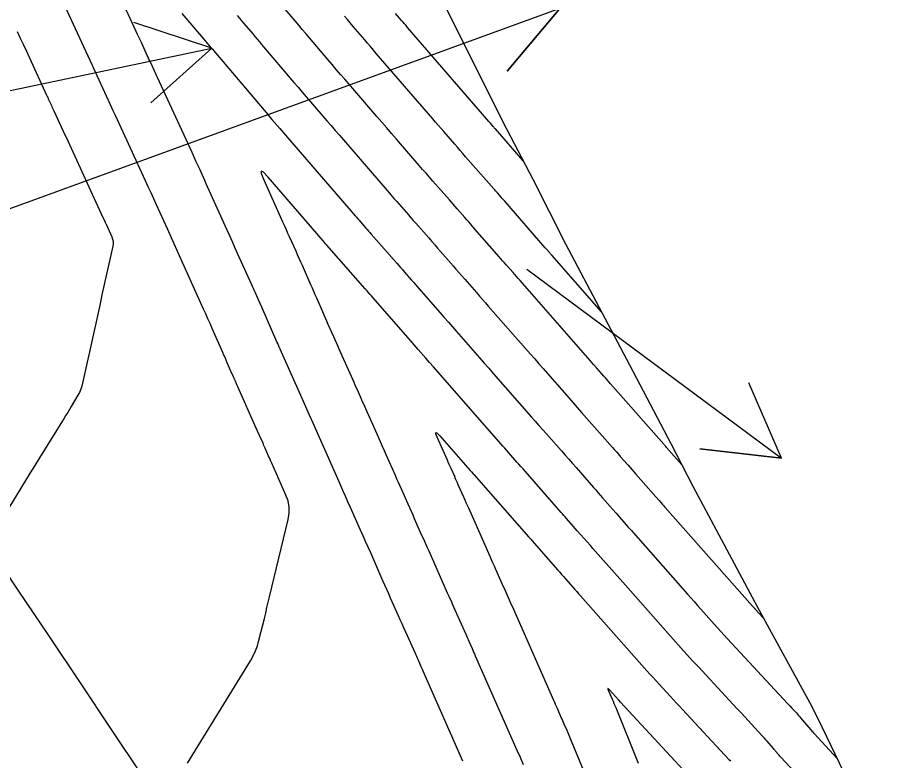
# Model space of a CAD drawing. Extents: x 954385 to 988206, y 1868364 to 1924553.
# Drawn here: x 957469.9 to 957533.1, y 1920383 to 1920437.4 of the extents above; entities that cross this region are included whole.
import ezdxf

# ---------------------------------------------------------------- set-up
doc = ezdxf.new("R2010")
doc.units = 0
for name, color, linetype in [('Default', 7, 'Continuous'), ('Ex_Major Contours', 7, 'Continuous'), ('Ex_Minor Contours', 7, 'Continuous'), ('Perimeter', 7, 'Continuous'), ('Slopes', 7, 'Continuous')]:
    doc.layers.add(name, color=color, linetype=linetype)

msp = doc.modelspace()

# ---------------------------------------------------------------- linework, layer by layer
at = {"layer": 'Default'}
msp.add_arc((966995.782, 1926764.927), 11459.156, 211.4606918, 214.0750737, dxfattribs=at)
at = {"layer": 'Ex_Major Contours'}
for points in [[(957502.459, 1920382.95), (957499.555, 1920389.537), (957499.508, 1920389.643), (957499.461, 1920389.749), (957499.414, 1920389.855), (957499.367, 1920389.961), (957499.178, 1920390.384), (957499.131, 1920390.49), (957499.083, 1920390.596), (957499.036, 1920390.702), (957498.989, 1920390.808), (957498.281, 1920392.387), (957498.148, 1920392.685), (957498.015, 1920392.984), (957497.882, 1920393.283), (957497.749, 1920393.581), (957497.174, 1920394.879), (957497.034, 1920395.195), (957496.894, 1920395.511), (957496.754, 1920395.827), (957496.614, 1920396.143), (957495.715, 1920398.173), (957495.531, 1920398.59), (957495.346, 1920399.006), (957495.161, 1920399.423), (957494.976, 1920399.839), (957494.236, 1920401.505), (957494.051, 1920401.921), (957493.866, 1920402.338), (957493.681, 1920402.754), (957493.496, 1920403.171), (957491.771, 1920407.059), (957491.504, 1920407.661), (957491.237, 1920408.264), (957490.969, 1920408.866), (957490.702, 1920409.469), (957489.096, 1920413.083), (957489.064, 1920413.155), (957489.056, 1920413.173), (957488.918, 1920413.488), (957488.855, 1920413.63), (957487.745, 1920416.152), (957487.624, 1920416.426), (957487.503, 1920416.701), (957487.261, 1920417.251), (957487.201, 1920417.389), (957487.14, 1920417.526), (957487.078, 1920417.663), (957487.017, 1920417.8), (957485.984, 1920420.089), (957485.791, 1920420.516), (957485.599, 1920420.943), (957485.406, 1920421.37), (957485.214, 1920421.797), (957483.69, 1920425.182), (957483.585, 1920425.414), (957483.481, 1920425.646), (957483.212, 1920426.243), (957483.166, 1920426.344), (957483.121, 1920426.445), (957483.03, 1920426.646), (957483.007, 1920426.697), (957482.984, 1920426.747), (957482.961, 1920426.797), (957482.938, 1920426.847), (957482.754, 1920427.247), (957482.655, 1920427.461), (957480.117, 1920432.962), (957480.055, 1920433.095), (957479.994, 1920433.229), (957479.932, 1920433.363), (957479.87, 1920433.497), (957479.624, 1920434.033), (957479.562, 1920434.167), (957479.501, 1920434.301), (957479.439, 1920434.435), (957479.377, 1920434.569), (957478.943, 1920435.511), (957478.85, 1920435.713), (957478.757, 1920435.915), (957478.664, 1920436.117), (957478.571, 1920436.319), (957475.619, 1920442.736)], [(957481.903, 1920437.647), (957483.487, 1920435.784), (957483.612, 1920435.637), (957483.737, 1920435.49), (957483.986, 1920435.196), (957484.111, 1920435.049), (957484.236, 1920434.902), (957487.925, 1920430.56), (957488.067, 1920430.394), (957488.209, 1920430.228), (957488.351, 1920430.062), (957488.494, 1920429.896), (957489.065, 1920429.235), (957489.208, 1920429.069), (957489.351, 1920428.904), (957489.494, 1920428.739), (957489.636, 1920428.573), (957494.578, 1920422.849), (957494.676, 1920422.736), (957494.774, 1920422.623), (957494.872, 1920422.51), (957494.97, 1920422.398), (957495.365, 1920421.948), (957495.464, 1920421.836), (957495.563, 1920421.724), (957495.661, 1920421.611), (957495.76, 1920421.499), (957497.632, 1920419.364), (957497.766, 1920419.212), (957497.9, 1920419.059), (957498.034, 1920418.906), (957498.167, 1920418.753), (957498.702, 1920418.141), (957498.835, 1920417.988), (957498.969, 1920417.836), (957499.102, 1920417.683), (957499.236, 1920417.53), (957500.789, 1920415.753), (957501.092, 1920415.406), (957501.396, 1920415.059), (957501.7, 1920414.712), (957502.004, 1920414.365), (957503.366, 1920412.812), (957503.694, 1920412.437), (957504.022, 1920412.063), (957504.351, 1920411.688), (957504.679, 1920411.314), (957507.479, 1920408.119), (957507.751, 1920407.81), (957508.023, 1920407.5), (957508.295, 1920407.191), (957508.567, 1920406.882), (957509.664, 1920405.635), (957509.931, 1920405.331), (957510.199, 1920405.027), (957510.466, 1920404.722), (957510.734, 1920404.418), (957512.008, 1920402.969), (957512.173, 1920402.781), (957512.338, 1920402.593), (957512.504, 1920402.405), (957512.669, 1920402.216), (957513.411, 1920401.37), (957513.66, 1920401.086), (957513.91, 1920400.802), (957514.408, 1920400.234), (957514.532, 1920400.092), (957514.657, 1920399.951), (957514.782, 1920399.809), (957514.907, 1920399.668), (957518.895, 1920395.164), (957519.137, 1920394.89), (957519.38, 1920394.616), (957519.623, 1920394.342), (957519.865, 1920394.068), (957520.836, 1920392.971), (957521.079, 1920392.698), (957521.325, 1920392.426), (957521.571, 1920392.155), (957521.819, 1920391.886), (957526.207, 1920387.159), (957526.367, 1920386.987), (957526.527, 1920386.814), (957526.847, 1920386.469), (957526.927, 1920386.383), (957527.006, 1920386.295), (957527.084, 1920386.207), (957527.16, 1920386.118), (957528.03, 1920385.1), (957528.067, 1920385.056), (957528.104, 1920385.013), (957528.114, 1920385.002), (957528.123, 1920384.991), (957528.133, 1920384.98), (957528.143, 1920384.97), (957529.827, 1920383.148)]]:
    msp.add_lwpolyline(points, dxfattribs=at)
at = {"layer": 'Ex_Minor Contours'}
for points in [[(957518.468, 1920404.629), (957517.357, 1920405.895), (957517.303, 1920405.956), (957517.179, 1920406.097), (957517.144, 1920406.137), (957513.254, 1920410.558), (957513.13, 1920410.699), (957513.006, 1920410.84), (957512.883, 1920410.981), (957512.759, 1920411.121), (957512.265, 1920411.685), (957512.018, 1920411.967), (957511.771, 1920412.248), (957506.637, 1920418.104), (957506.51, 1920418.249), (957506.383, 1920418.394), (957506.256, 1920418.539), (957506.129, 1920418.685), (957505.621, 1920419.266), (957505.494, 1920419.411), (957505.367, 1920419.557), (957505.24, 1920419.702), (957505.113, 1920419.848), (957503.172, 1920422.069), (957503.031, 1920422.231), (957502.89, 1920422.392), (957502.748, 1920422.554), (957502.607, 1920422.715), (957502.04, 1920423.361), (957501.899, 1920423.522), (957501.757, 1920423.684), (957501.615, 1920423.845), (957501.474, 1920424.006), (957500.262, 1920425.386), (957500.013, 1920425.67), (957499.765, 1920425.955), (957499.517, 1920426.24), (957499.27, 1920426.525), (957497.609, 1920428.449), (957497.25, 1920428.865), (957496.891, 1920429.281), (957496.532, 1920429.697), (957496.173, 1920430.113), (957493.828, 1920432.827), (957493.515, 1920433.191), (957493.202, 1920433.555), (957492.89, 1920433.92), (957492.579, 1920434.285), (957491.242, 1920435.86), (957490.978, 1920436.17), (957490.715, 1920436.48), (957490.451, 1920436.79), (957490.188, 1920437.1), (957488.888, 1920438.629)], [(957482.306, 1920382.803), (957486.92, 1920390.29), (957487.12, 1920390.645), (957487.291, 1920391.013), (957487.433, 1920391.392), (957487.546, 1920391.785), (957487.938, 1920393.377), (957488.035, 1920393.776), (957488.132, 1920394.174), (957488.229, 1920394.573), (957488.325, 1920394.971), (957489.684, 1920400.628), (957489.757, 1920401.085), (957489.754, 1920401.535), (957489.675, 1920401.978), (957489.521, 1920402.414), (957488.481, 1920404.754), (957488.424, 1920404.882), (957488.367, 1920405.011), (957488.31, 1920405.139), (957488.253, 1920405.268), (957488.003, 1920405.83), (957487.957, 1920405.935), (957487.91, 1920406.039), (957487.864, 1920406.144), (957487.818, 1920406.248), (957487.585, 1920406.771), (957487.446, 1920407.085), (957485.907, 1920410.55), (957485.822, 1920410.741), (957485.738, 1920410.933), (957485.653, 1920411.124), (957485.569, 1920411.316), (957485.231, 1920412.082), (957485.147, 1920412.274), (957485.063, 1920412.466), (957484.978, 1920412.657), (957484.894, 1920412.849), (957484.125, 1920414.596), (957483.969, 1920414.95), (957483.811, 1920415.305), (957483.653, 1920415.659), (957483.494, 1920416.013), (957481.635, 1920420.135), (957481.437, 1920420.574), (957481.239, 1920421.013), (957481.041, 1920421.453), (957480.843, 1920421.892), (957480.051, 1920423.649), (957479.852, 1920424.088), (957479.653, 1920424.527), (957479.452, 1920424.965), (957479.251, 1920425.403), (957477.046, 1920430.182), (957476.892, 1920430.515), (957476.591, 1920431.168), (957476.555, 1920431.246), (957476.543, 1920431.272), (957475.443, 1920433.665), (957475.411, 1920433.736), (957475.346, 1920433.877), (957473.374, 1920438.16)], [(957485.946, 1920437.49), (957486.109, 1920437.299), (957486.272, 1920437.107), (957486.435, 1920436.915), (957487.087, 1920436.148), (957487.25, 1920435.956), (957487.413, 1920435.765), (957487.576, 1920435.573), (957487.739, 1920435.381), (957490.106, 1920432.595), (957490.406, 1920432.243), (957490.706, 1920431.891), (957491.007, 1920431.541), (957491.309, 1920431.191), (957492.517, 1920429.792), (957492.819, 1920429.442), (957493.121, 1920429.093), (957493.423, 1920428.743), (957493.725, 1920428.393), (957496.924, 1920424.687), (957497.096, 1920424.488), (957497.269, 1920424.289), (957497.442, 1920424.09), (957497.616, 1920423.892), (957498.312, 1920423.1), (957498.486, 1920422.902), (957498.66, 1920422.704), (957498.834, 1920422.506), (957499.007, 1920422.307), (957499.961, 1920421.22), (957500.178, 1920420.973), (957500.395, 1920420.726), (957500.611, 1920420.478), (957500.828, 1920420.23), (957501.737, 1920419.189), (957501.953, 1920418.942), (957502.168, 1920418.696), (957502.383, 1920418.45), (957502.598, 1920418.204), (957503.459, 1920417.219), (957503.674, 1920416.973), (957503.889, 1920416.726), (957504.105, 1920416.48), (957504.32, 1920416.235), (957507.397, 1920412.726), (957507.709, 1920412.37), (957508.02, 1920412.015), (957508.332, 1920411.659), (957508.644, 1920411.304), (957509.891, 1920409.881), (957510.203, 1920409.526), (957510.515, 1920409.17), (957510.827, 1920408.815), (957511.139, 1920408.46), (957513.404, 1920405.886), (957513.546, 1920405.724), (957513.689, 1920405.562), (957513.832, 1920405.4), (957513.974, 1920405.237), (957514.545, 1920404.589), (957514.687, 1920404.427), (957514.83, 1920404.264), (957514.972, 1920404.102), (957515.115, 1920403.94), (957516.573, 1920402.277), (957516.803, 1920402.015), (957517.033, 1920401.753), (957517.09, 1920401.688), (957517.148, 1920401.623), (957517.205, 1920401.557), (957517.263, 1920401.492), (957523.644, 1920394.286), (957523.71, 1920394.21), (957523.777, 1920394.135), (957523.794, 1920394.116), (957523.811, 1920394.097), (957523.828, 1920394.079), (957523.845, 1920394.06), (957524.424, 1920393.436)], [(957512.597, 1920415.818), (957508.954, 1920419.973), (957508.915, 1920420.017), (957508.876, 1920420.062), (957508.837, 1920420.106), (957508.799, 1920420.151), (957508.604, 1920420.373), (957508.488, 1920420.506), (957505.517, 1920423.908), (957505.451, 1920423.984), (957505.384, 1920424.059), (957505.318, 1920424.135), (957505.252, 1920424.21), (957504.987, 1920424.513), (957504.921, 1920424.588), (957504.854, 1920424.664), (957504.788, 1920424.739), (957504.722, 1920424.815), (957502.662, 1920427.16), (957502.46, 1920427.39), (957502.26, 1920427.62), (957502.059, 1920427.851), (957501.859, 1920428.082), (957501.06, 1920429.007), (957500.861, 1920429.238), (957500.661, 1920429.47), (957500.461, 1920429.701), (957500.262, 1920429.932), (957496.121, 1920434.726), (957495.91, 1920434.971), (957495.698, 1920435.218), (957495.487, 1920435.464), (957495.277, 1920435.711), (957494.437, 1920436.701), (957494.226, 1920436.948), (957494.016, 1920437.195), (957493.806, 1920437.442)], [(957506.874, 1920426.871), (957504.835, 1920429.192), (957504.794, 1920429.238), (957504.754, 1920429.285), (957504.713, 1920429.331), (957504.673, 1920429.378), (957504.471, 1920429.612), (957504.35, 1920429.752), (957498.414, 1920436.624), (957498.304, 1920436.752), (957498.194, 1920436.88), (957498.084, 1920437.009), (957497.975, 1920437.138), (957497.537, 1920437.653)], [(957469.868, 1920436.326), (957470.09, 1920435.842), (957470.313, 1920435.358), (957470.536, 1920434.874), (957470.759, 1920434.39), (957472.007, 1920431.677), (957472.051, 1920431.581), (957472.095, 1920431.485), (957472.139, 1920431.389), (957472.184, 1920431.293), (957472.361, 1920430.908), (957472.405, 1920430.811), (957472.449, 1920430.715), (957472.493, 1920430.619), (957472.538, 1920430.523), (957473.223, 1920429.038), (957473.555, 1920428.319), (957476.137, 1920422.723), (957476.289, 1920422.393), (957476.308, 1920422.352), (957476.327, 1920422.311), (957476.345, 1920422.27), (957476.364, 1920422.228), (957476.778, 1920421.311), (957476.838, 1920421.143), (957476.871, 1920420.971), (957476.874, 1920420.797), (957476.849, 1920420.62), (957476.064, 1920417.051), (957475.92, 1920416.396), (957475.776, 1920415.742), (957475.632, 1920415.087), (957475.488, 1920414.433), (957474.649, 1920410.606), (957474.588, 1920410.373), (957474.509, 1920410.146), (957474.412, 1920409.926), (957474.298, 1920409.714), (957473.804, 1920408.878), (957473.68, 1920408.669), (957473.554, 1920408.461), (957473.428, 1920408.253), (957473.301, 1920408.047), (957471.496, 1920405.136), (957471.152, 1920404.582), (957470.809, 1920404.028), (957470.466, 1920403.474), (957470.122, 1920402.92), (957468.421, 1920400.171)], [(957531.728, 1920376.724), (957525.733, 1920383.209), (957525.685, 1920383.262), (957525.637, 1920383.316), (957525.589, 1920383.37), (957525.542, 1920383.424), (957525.355, 1920383.642), (957525.309, 1920383.697), (957525.262, 1920383.751), (957525.215, 1920383.806), (957525.169, 1920383.86), (957524.705, 1920384.403), (957524.612, 1920384.511), (957524.517, 1920384.618), (957524.422, 1920384.725), (957524.325, 1920384.83), (957522.801, 1920386.472), (957522.515, 1920386.781), (957522.228, 1920387.09), (957521.942, 1920387.398), (957521.655, 1920387.707), (957519.681, 1920389.834), (957519.258, 1920390.292), (957518.837, 1920390.753), (957518.42, 1920391.217), (957518.005, 1920391.683), (957515.812, 1920394.16), (957515.448, 1920394.572), (957515.083, 1920394.984), (957514.719, 1920395.396), (957514.354, 1920395.808), (957512.552, 1920397.843), (957512.359, 1920398.061), (957512.167, 1920398.279), (957511.975, 1920398.497), (957511.783, 1920398.715), (957510.829, 1920399.803), (957510.535, 1920400.138), (957510.044, 1920400.698), (957509.945, 1920400.81), (957509.847, 1920400.922), (957509.749, 1920401.034), (957509.651, 1920401.145), (957507.003, 1920404.157), (957506.856, 1920404.324), (957506.709, 1920404.491), (957506.561, 1920404.659), (957506.414, 1920404.826), (957505.825, 1920405.496), (957505.678, 1920405.663), (957505.531, 1920405.83), (957505.384, 1920405.998), (957505.237, 1920406.166), (957500.305, 1920411.791), (957500.024, 1920412.111), (957499.744, 1920412.431), (957499.183, 1920413.071), (957499.043, 1920413.231), (957498.902, 1920413.391), (957498.762, 1920413.551), (957498.622, 1920413.711), (957495.861, 1920416.87), (957495.77, 1920416.975), (957495.679, 1920417.079), (957495.496, 1920417.288), (957495.451, 1920417.34), (957495.405, 1920417.392), (957495.36, 1920417.444), (957495.314, 1920417.497), (957492.512, 1920420.69), (957492.442, 1920420.77), (957492.325, 1920420.904), (957492.301, 1920420.93), (957492.278, 1920420.957), (957492.255, 1920420.984), (957492.232, 1920421.011), (957488.211, 1920425.668), (957487.867, 1920426.031), (957487.698, 1920426.118), (957487.706, 1920425.929), (957487.89, 1920425.463), (957489.289, 1920422.363), (957489.407, 1920422.101), (957489.525, 1920421.84), (957489.642, 1920421.578), (957489.76, 1920421.317), (957490.231, 1920420.271), (957490.349, 1920420.009), (957490.466, 1920419.747), (957490.582, 1920419.485), (957490.698, 1920419.223), (957491.319, 1920417.811), (957491.426, 1920417.567), (957491.533, 1920417.324), (957491.64, 1920417.081), (957491.747, 1920416.837), (957492.19, 1920415.83), (957492.29, 1920415.603), (957492.39, 1920415.377), (957492.49, 1920415.151), (957492.59, 1920414.925), (957492.992, 1920414.021), (957493.092, 1920413.795), (957493.192, 1920413.568), (957493.293, 1920413.342), (957493.393, 1920413.116), (957494.405, 1920410.837), (957494.483, 1920410.662), (957494.561, 1920410.487), (957494.638, 1920410.312), (957494.716, 1920410.138), (957495.026, 1920409.439), (957495.103, 1920409.264), (957495.181, 1920409.089), (957495.258, 1920408.915), (957495.336, 1920408.74), (957496.259, 1920406.663), (957496.406, 1920406.331), (957496.553, 1920405.999), (957496.701, 1920405.668), (957496.848, 1920405.336), (957497.497, 1920403.874), (957497.615, 1920403.61), (957497.732, 1920403.346), (957497.849, 1920403.082), (957497.966, 1920402.818), (957498.435, 1920401.761), (957498.552, 1920401.497), (957498.669, 1920401.233), (957498.786, 1920400.969), (957498.903, 1920400.705), (957499.442, 1920399.488), (957499.57, 1920399.197), (957499.699, 1920398.906), (957499.828, 1920398.615), (957499.957, 1920398.325), (957501.319, 1920395.254), (957501.337, 1920395.212), (957501.356, 1920395.17), (957501.403, 1920395.065), (957501.431, 1920395.003), (957501.614, 1920394.592), (957501.682, 1920394.441), (957501.749, 1920394.29), (957502.664, 1920392.241), (957502.722, 1920392.109), (957502.781, 1920391.978), (957502.839, 1920391.846), (957502.897, 1920391.714), (957503.13, 1920391.187), (957503.188, 1920391.055), (957503.246, 1920390.923), (957503.304, 1920390.792), (957503.362, 1920390.66), (957506.407, 1920383.758), (957506.637, 1920383.23), (957506.864, 1920382.701)], [(957511.271, 1920382.283), (957510.29, 1920384.692), (957510.24, 1920384.814), (957510.189, 1920384.935), (957510.137, 1920385.057), (957510.084, 1920385.178), (957509.87, 1920385.661), (957509.817, 1920385.782), (957509.764, 1920385.903), (957509.711, 1920386.024), (957509.657, 1920386.145), (957509.374, 1920386.788), (957509.309, 1920386.935), (957509.244, 1920387.082), (957509.179, 1920387.23), (957509.114, 1920387.377), (957506.255, 1920393.864), (957506.179, 1920394.036), (957506.103, 1920394.208), (957506.026, 1920394.379), (957505.95, 1920394.551), (957505.644, 1920395.237), (957505.567, 1920395.408), (957505.491, 1920395.58), (957505.414, 1920395.751), (957505.337, 1920395.923), (957504.866, 1920396.976), (957504.762, 1920397.208), (957504.658, 1920397.441), (957504.555, 1920397.674), (957504.452, 1920397.907), (957502.885, 1920401.444), (957502.795, 1920401.645), (957502.706, 1920401.847), (957502.617, 1920402.048), (957502.528, 1920402.25), (957502.125, 1920403.16), (957502.058, 1920403.309), (957501.992, 1920403.459), (957501.926, 1920403.609), (957501.859, 1920403.759), (957501.593, 1920404.358), (957501.526, 1920404.508), (957501.46, 1920404.658), (957501.393, 1920404.808), (957501.327, 1920404.957), (957500.582, 1920406.637), (957500.483, 1920406.892), (957500.481, 1920406.996), (957500.575, 1920406.95), (957500.765, 1920406.754), (957502.994, 1920404.212), (957503.039, 1920404.161), (957503.083, 1920404.11), (957503.218, 1920403.956), (957503.263, 1920403.905), (957507.294, 1920399.321), (957507.356, 1920399.25), (957507.418, 1920399.18), (957507.667, 1920398.896), (957509.399, 1920396.921), (957509.538, 1920396.764), (957509.676, 1920396.607), (957509.815, 1920396.45), (957509.953, 1920396.293), (957510.509, 1920395.665), (957510.648, 1920395.509), (957510.787, 1920395.352), (957510.925, 1920395.195), (957511.064, 1920395.038), (957515.917, 1920389.555), (957516.13, 1920389.315), (957516.345, 1920389.077), (957516.561, 1920388.84), (957516.779, 1920388.604), (957517.652, 1920387.663), (957517.871, 1920387.427), (957518.089, 1920387.192), (957518.307, 1920386.957), (957518.526, 1920386.722), (957521.915, 1920383.07), (957521.972, 1920383.007), (957522.03, 1920382.943)], [(957519.504, 1920381.309), (957513.975, 1920387.269), (957513.877, 1920387.374), (957513.865, 1920387.387), (957513.853, 1920387.4), (957513.841, 1920387.413), (957513.829, 1920387.427), (957513.188, 1920388.151), (957513.1, 1920388.241), (957513.056, 1920388.262), (957513.057, 1920388.213), (957513.102, 1920388.095), (957513.374, 1920387.477), (957513.442, 1920387.323), (957513.508, 1920387.168), (957513.573, 1920387.013), (957513.637, 1920386.858), (957515.284, 1920382.807)]]:
    msp.add_lwpolyline(points, dxfattribs=at)
at = {"layer": 'Perimeter'}
msp.add_lwpolyline([(957500.907, 1920438.688), (957505.385, 1920429.706), (957507.58, 1920425.526), (957509.976, 1920420.797), (957514.641, 1920411.935), (957517.675, 1920406.173), (957519.277, 1920403.052), (957523.995, 1920394.221), (957527.973, 1920386.947), (957528.745, 1920385.41), (957533.091, 1920376.324)], dxfattribs=at)
at = {"layer": 'Slopes'}
for points in [[(957457.131, 1920418.928), (957509.565, 1920438.022), (957505.709, 1920433.425), (957509.565, 1920438.022), (957503.656, 1920439.063)], [(957407.131, 1920418.928), (957484.1, 1920435.112), (957479.632, 1920431.107), (957484.1, 1920435.112), (957478.398, 1920436.979)], [(957507.131, 1920418.928), (957525.756, 1920405.119), (957519.795, 1920405.804), (957525.756, 1920405.119), (957523.369, 1920410.624)]]:
    msp.add_lwpolyline(points, dxfattribs=at)

doc.saveas('drawing.dxf')
